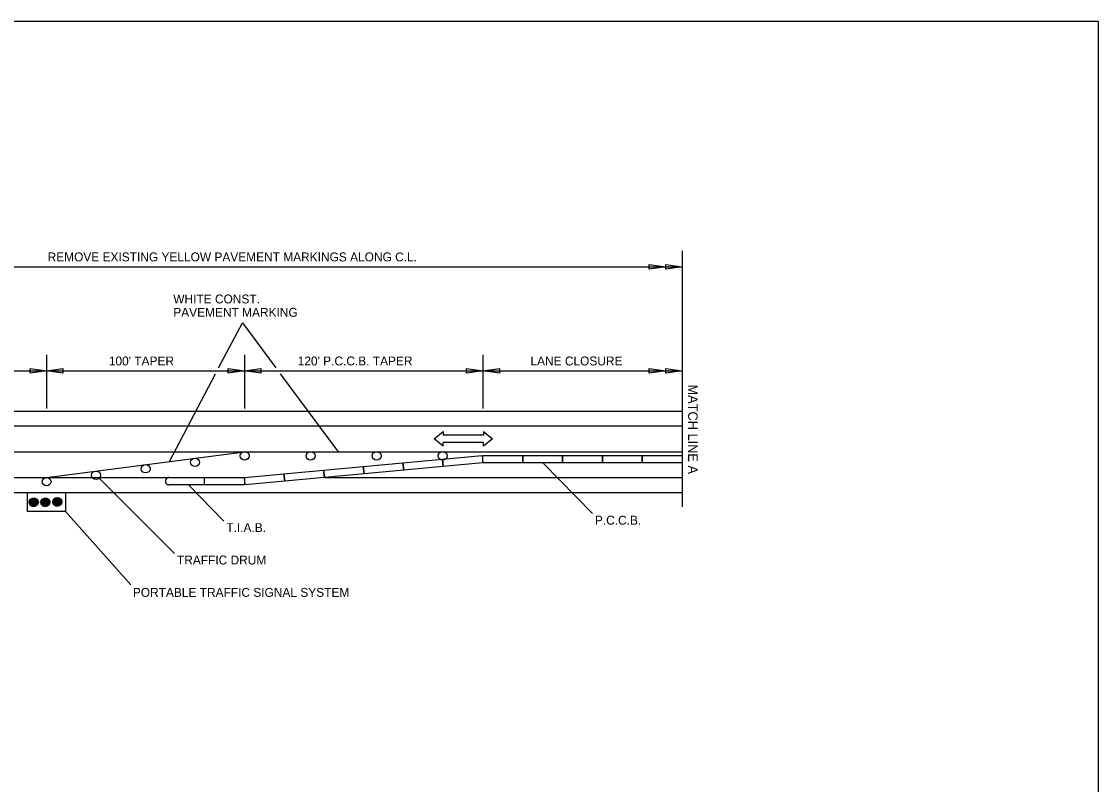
# Model space of a CAD drawing. Extents: x 1807779 to 1818251, y 673292 to 678849.
# Drawn here: x 1811645 to 1812351, y 676879 to 677379 of the extents above; entities that cross this region are included whole.
import ezdxf

# ---------------------------------------------------------------- set-up
doc = ezdxf.new("R2010")
doc.units = 0
for name, color, linetype in [('Default', 7, 'Continuous'), ('DSN_DRFT_Guideline-No-Plot', 7, 'Continuous'), ('R_MOT', 7, 'Continuous'), ('T_Vehicle Path Rt', 7, 'Continuous')]:
    doc.layers.add(name, color=color, linetype=linetype)

msp = doc.modelspace()

# ---------------------------------------------------------------- linework, layer by layer
at = {"layer": 'Default'}
for p, q in [((1812078.15, 677228.88), (1812078.15, 677061.26)), ((1811532.1, 677218.39), (1812078.15, 677218.39)), ((1812056.65, 677216.89), (1812056.65, 677219.9)), ((1812056.65, 677219.9), (1812067.4, 677218.39)), ((1812067.4, 677218.39), (1812056.65, 677216.89)), ((1812067.4, 677216.89), (1812067.4, 677219.9)), ((1812067.4, 677219.9), (1812078.15, 677218.39)), ((1812078.15, 677218.39), (1812067.4, 677216.89)), ((1811661.82, 677160.75), (1811661.82, 677125.58)), ((1811791.54, 677160.75), (1811791.54, 677125.58)), ((1811947.69, 677160.75), (1811947.69, 677125.58)), ((1811532.1, 677150.26), (1811661.82, 677150.26)), ((1811651.07, 677148.75), (1811651.07, 677151.76)), ((1811651.07, 677151.76), (1811661.82, 677150.26)), ((1811661.82, 677150.26), (1811651.07, 677148.75)), ((1811661.82, 677150.26), (1811672.57, 677151.76)), ((1811661.82, 677150.26), (1811791.54, 677150.26)), ((1811672.57, 677148.75), (1811661.82, 677150.26)), ((1811672.57, 677151.76), (1811672.57, 677148.75)), ((1811780.78, 677148.75), (1811780.78, 677151.76)), ((1811780.78, 677151.76), (1811791.54, 677150.26)), ((1811791.54, 677150.26), (1811780.78, 677148.75)), ((1811791.54, 677150.26), (1811802.29, 677151.76)), ((1811791.54, 677150.26), (1811947.69, 677150.26)), ((1811802.29, 677148.75), (1811791.54, 677150.26)), ((1811802.29, 677151.76), (1811802.29, 677148.75)), ((1811936.94, 677148.75), (1811936.94, 677151.76)), ((1811936.94, 677151.76), (1811947.69, 677150.26)), ((1811947.69, 677150.26), (1811936.94, 677148.75)), ((1811947.69, 677150.26), (1811958.44, 677151.76)), ((1811958.44, 677148.75), (1811947.69, 677150.26)), ((1811947.69, 677150.26), (1812078.15, 677150.26)), ((1811958.44, 677151.76), (1811958.44, 677148.75)), ((1812056.65, 677148.75), (1812056.65, 677151.76)), ((1812056.65, 677151.76), (1812067.4, 677150.26)), ((1812067.4, 677150.26), (1812056.65, 677148.75)), ((1812067.4, 677148.75), (1812067.4, 677151.76)), ((1812067.4, 677151.76), (1812078.15, 677150.26)), ((1812078.15, 677150.26), (1812067.4, 677148.75)), ((1810973.55, 677123.92), (1812078.15, 677123.92)), ((1811546.29, 677114.2), (1812078.15, 677114.2)), ((1811530.8, 677097.29), (1812078.15, 677097.29)), ((1811661.82, 677080.38), (1811791.54, 677097.29)), ((1812019.46, 677056.73), (1811986.83, 677090)), ((1811546.29, 677080.38), (1811791.39, 677080.38)), ((1811745.71, 677030.67), (1811696.26, 677079.88)), ((1811778.05, 677051.87), (1811754.85, 677075.52)), ((1811844.06, 677080.38), (1812078.15, 677080.38)), ((1810973.55, 677070.66), (1812078.15, 677070.66)), ((1811650.47, 677064.21), (1811653.53, 677061.36)), ((1811650.47, 677064.03), (1811653.34, 677061.36)), ((1811650.48, 677064.37), (1811653.71, 677061.37)), ((1811650.49, 677063.85), (1811653.14, 677061.37)), ((1811650.5, 677064.53), (1811653.87, 677061.38)), ((1811650.52, 677064.67), (1811654.03, 677061.41)), ((1811650.52, 677063.65), (1811652.93, 677061.4)), ((1811650.56, 677064.82), (1811654.18, 677061.44)), ((1811650.58, 677063.42), (1811652.69, 677061.45)), ((1811650.6, 677064.95), (1811654.33, 677061.47)), ((1811650.64, 677065.08), (1811654.47, 677061.52)), ((1811650.66, 677063.17), (1811652.42, 677061.54)), ((1811650.75, 677065.33), (1811654.73, 677061.62)), ((1811650.81, 677065.44), (1811654.85, 677061.67)), ((1811650.81, 677062.86), (1811652.08, 677061.68)), ((1811650.87, 677065.55), (1811654.97, 677061.73)), ((1811650.94, 677065.66), (1811655.09, 677061.8)), ((1811651.02, 677065.76), (1811655.2, 677061.87)), ((1811651.1, 677065.86), (1811655.3, 677061.94)), ((1811651.18, 677065.96), (1811655.41, 677062.02)), ((1811651.21, 677062.31), (1811651.5, 677062.05)), ((1811651.26, 677066.05), (1811655.5, 677062.1)), ((1811651.36, 677066.13), (1811655.6, 677062.18)), ((1811651.45, 677066.22), (1811655.69, 677062.27)), ((1811651.55, 677066.3), (1811655.77, 677062.36)), ((1811651.65, 677066.38), (1811655.86, 677062.46)), ((1811651.76, 677066.45), (1811655.93, 677062.56)), ((1811651.87, 677066.52), (1811656.01, 677062.66)), ((1811651.98, 677066.58), (1811656.08, 677062.77)), ((1811652.1, 677066.64), (1811656.14, 677062.88)), ((1811652.23, 677066.7), (1811656.2, 677062.99)), ((1811652.36, 677066.75), (1811656.26, 677063.11)), ((1811652.49, 677066.8), (1811656.31, 677063.24)), ((1811652.63, 677066.84), (1811656.35, 677063.37)), ((1811652.78, 677066.87), (1811656.39, 677063.51)), ((1811652.93, 677066.9), (1811656.42, 677063.65)), ((1811653.09, 677066.93), (1811656.45, 677063.8)), ((1811653.26, 677066.94), (1811656.46, 677063.95)), ((1811653.43, 677066.95), (1811656.47, 677064.12)), ((1811653.62, 677066.95), (1811656.47, 677064.29)), ((1811653.82, 677066.93), (1811656.45, 677064.48)), ((1811654.04, 677066.9), (1811656.42, 677064.68)), ((1811654.28, 677066.85), (1811656.36, 677064.91)), ((1811654.56, 677066.76), (1811656.27, 677065.17)), ((1811654.9, 677066.61), (1811656.11, 677065.49)), ((1811658.06, 677064.28), (1811661.2, 677061.36)), ((1811658.06, 677064.11), (1811661.01, 677061.36)), ((1811658.07, 677063.93), (1811660.82, 677061.37)), ((1811658.08, 677064.44), (1811661.37, 677061.37)), ((1811658.09, 677063.74), (1811660.61, 677061.39)), ((1811658.1, 677064.59), (1811661.53, 677061.39)), ((1811658.13, 677064.74), (1811661.69, 677061.42)), ((1811658.14, 677063.52), (1811660.38, 677061.43)), ((1811658.16, 677064.88), (1811661.84, 677061.45)), ((1811658.2, 677065.01), (1811661.98, 677061.49)), ((1811658.21, 677063.29), (1811660.13, 677061.5)), ((1811658.25, 677065.14), (1811662.12, 677061.54)), ((1811658.3, 677065.26), (1811662.25, 677061.59)), ((1811658.32, 677063.01), (1811659.83, 677061.6)), ((1811658.36, 677065.38), (1811662.37, 677061.64)), ((1811658.42, 677065.49), (1811662.49, 677061.7)), ((1811658.49, 677065.6), (1811662.61, 677061.76)), ((1811658.55, 677062.63), (1811659.42, 677061.81)), ((1811658.56, 677065.7), (1811662.72, 677061.83)), ((1811658.64, 677065.81), (1811662.83, 677061.9)), ((1811658.72, 677065.9), (1811662.94, 677061.97)), ((1811658.8, 677066), (1811663.04, 677062.05)), ((1811658.89, 677066.09), (1811663.13, 677062.13)), ((1811658.98, 677066.17), (1811663.23, 677062.22)), ((1811659.08, 677066.25), (1811663.31, 677062.31)), ((1811659.18, 677066.33), (1811663.4, 677062.4)), ((1811659.29, 677066.41), (1811663.48, 677062.5)), ((1811659.39, 677066.48), (1811663.56, 677062.6)), ((1811659.51, 677066.55), (1811663.63, 677062.71)), ((1811659.62, 677066.61), (1811663.69, 677062.82)), ((1811659.75, 677066.67), (1811663.76, 677062.93)), ((1811659.87, 677066.72), (1811663.82, 677063.05)), ((1811660, 677066.77), (1811663.87, 677063.17)), ((1811660.14, 677066.81), (1811663.92, 677063.3)), ((1811660.28, 677066.85), (1811663.96, 677063.43)), ((1811660.43, 677066.89), (1811663.99, 677063.57)), ((1811660.59, 677066.91), (1811664.02, 677063.71)), ((1811660.75, 677066.93), (1811664.04, 677063.86)), ((1811660.92, 677066.95), (1811664.06, 677064.02)), ((1811661.1, 677066.95), (1811664.06, 677064.19)), ((1811661.3, 677066.94), (1811664.05, 677064.37)), ((1811661.51, 677066.92), (1811664.03, 677064.57)), ((1811661.73, 677066.88), (1811663.98, 677064.78)), ((1811661.99, 677066.81), (1811663.91, 677065.02)), ((1811662.29, 677066.7), (1811663.8, 677065.3)), ((1811662.69, 677066.5), (1811663.58, 677065.68)), ((1811665.87, 677064.54), (1811669.01, 677061.62)), ((1811665.87, 677064.37), (1811668.83, 677061.61)), ((1811665.88, 677064.19), (1811668.63, 677061.62)), ((1811665.89, 677064.7), (1811669.18, 677061.63)), ((1811665.91, 677064.85), (1811669.34, 677061.65)), ((1811665.91, 677063.99), (1811668.42, 677061.64)), ((1811665.94, 677064.99), (1811669.5, 677061.68)), ((1811665.95, 677063.78), (1811668.2, 677061.69)), ((1811665.97, 677065.13), (1811669.65, 677061.71)), ((1811666.02, 677065.27), (1811669.79, 677061.75)), ((1811666.02, 677063.54), (1811667.94, 677061.75)), ((1811666.06, 677065.39), (1811669.93, 677061.79)), ((1811666.12, 677065.52), (1811670.06, 677061.84)), ((1811666.14, 677063.26), (1811667.64, 677061.86)), ((1811666.17, 677065.63), (1811670.19, 677061.9)), ((1811666.24, 677065.75), (1811670.31, 677061.95)), ((1811666.3, 677065.86), (1811670.42, 677062.02)), ((1811666.36, 677062.88), (1811667.23, 677062.07)), ((1811666.38, 677065.96), (1811670.54, 677062.08)), ((1811666.45, 677066.06), (1811670.65, 677062.15)), ((1811666.53, 677066.16), (1811670.75, 677062.23)), ((1811666.62, 677066.25), (1811670.85, 677062.31)), ((1811666.7, 677066.34), (1811670.95, 677062.39)), ((1811666.8, 677066.43), (1811671.04, 677062.48)), ((1811666.89, 677066.51), (1811671.13, 677062.57)), ((1811666.99, 677066.59), (1811671.21, 677062.66)), ((1811667.1, 677066.66), (1811671.29, 677062.76)), ((1811667.21, 677066.73), (1811671.37, 677062.86)), ((1811667.32, 677066.8), (1811671.44, 677062.96)), ((1811667.44, 677066.86), (1811671.51, 677063.07)), ((1811667.56, 677066.92), (1811671.57, 677063.18)), ((1811667.68, 677066.98), (1811671.63, 677063.3)), ((1811667.82, 677067.03), (1811671.68, 677063.43)), ((1811667.95, 677067.07), (1811671.73, 677063.55)), ((1811668.09, 677067.11), (1811671.77, 677063.69)), ((1811668.24, 677067.14), (1811671.81, 677063.82)), ((1811668.4, 677067.17), (1811671.83, 677063.97)), ((1811668.56, 677067.19), (1811671.86, 677064.12)), ((1811668.73, 677067.2), (1811671.87, 677064.28)), ((1811668.92, 677067.21), (1811671.87, 677064.45)), ((1811669.11, 677067.2), (1811671.86, 677064.63)), ((1811669.32, 677067.17), (1811671.84, 677064.82)), ((1811669.54, 677067.13), (1811671.8, 677065.04)), ((1811669.8, 677067.07), (1811671.73, 677065.27)), ((1811670.1, 677066.96), (1811671.61, 677065.55)), ((1811670.51, 677066.75), (1811671.39, 677065.93))]:
    msp.add_line(p, q, dxfattribs=at)
for points in [[(1811774.57, 677152.2), (1811790.08, 677181.73), (1811812.06, 677152.2)], [(1811742.35, 677090.88), (1811772.53, 677148.31)], [(1811814.96, 677148.31), (1811852.94, 677097.29)], [(1811791.54, 677097.29), (1812078.15, 677097.29)], [(1811717.07, 677010.05), (1811674.33, 677058.03)]]:
    msp.add_lwpolyline(points, dxfattribs=at)
msp.add_lwpolyline([(1811674.33, 677070.66), (1811674.33, 677058.03), (1811649.31, 677058.03), (1811649.31, 677070.66)], close=True, dxfattribs=at)
for centre, major_axis in [((1811791.54, 677094.56), (-2.94, 0)), ((1811834.76, 677094.56), (-2.94, 0)), ((1811877.99, 677094.56), (-2.94, 0)), ((1811921.21, 677094.56), (-2.94, 0)), ((1811759.11, 677090.33), (-2.94, 0)), ((1811694.25, 677081.88), (-2.94, 0)), ((1811726.68, 677086.1), (-2.94, 0)), ((1811661.82, 677077.65), (-2.94, 0)), ((1811653.47, 677064.15), (-3, 0)), ((1811661.06, 677064.15), (-3, 0)), ((1811668.87, 677064.41), (-3, 0))]:
    msp.add_ellipse(centre, major_axis=major_axis, ratio=0.93178, dxfattribs=at)
at = {"layer": 'DSN_DRFT_Guideline-No-Plot'}
msp.add_lwpolyline([(1810700.85, 676379.88), (1812350.85, 676379.88), (1812350.85, 677378.94), (1810700.85, 677378.94)], close=True, dxfattribs=at)
at = {"layer": 'R_MOT'}
for p, q in [((1811915.83, 677105.74), (1811921.55, 677110.61)), ((1811921.55, 677110.61), (1811921.55, 677108.18)), ((1811948.14, 677110.61), (1811953.87, 677105.74)), ((1811948.14, 677110.61), (1811948.14, 677108.18)), ((1811921.55, 677100.88), (1811915.83, 677105.74)), ((1811948.14, 677108.18), (1811921.55, 677108.18)), ((1811948.14, 677103.31), (1811921.55, 677103.31)), ((1811921.55, 677100.88), (1811921.55, 677103.31)), ((1811953.87, 677105.74), (1811948.14, 677100.88)), ((1811948.14, 677100.88), (1811948.14, 677103.31))]:
    msp.add_line(p, q, dxfattribs=at)
at = {"layer": 'T_Vehicle Path Rt'}
for p, q in [((1811742.26, 677080.38), (1811765.29, 677080.38)), ((1811765.29, 677075.52), (1811742.26, 677075.52)), ((1811765.29, 677075.52), (1811765.29, 677080.38))]:
    msp.add_line(p, q, dxfattribs=at)
for points in [[(1811869.28, 677087.61), (1811895.24, 677090.02), (1811895.76, 677085.18), (1811869.8, 677082.77)], [(1811895.24, 677090.02), (1811921.21, 677092.43), (1811921.73, 677087.59), (1811895.76, 677085.18)], [(1811921.21, 677092.43), (1811947.17, 677094.84), (1811947.69, 677090), (1811921.73, 677087.59)], [(1811947.69, 677094.86), (1811973.78, 677094.86), (1811973.78, 677090), (1811947.69, 677090)], [(1811973.78, 677094.86), (1811999.88, 677094.86), (1811999.88, 677090), (1811973.78, 677090)], [(1811999.88, 677094.86), (1812025.97, 677094.86), (1812025.97, 677090), (1811999.88, 677090)], [(1812025.97, 677094.86), (1812052.06, 677094.86), (1812052.06, 677090), (1812025.97, 677090)], [(1812052.06, 677094.86), (1812078.15, 677094.86), (1812078.15, 677090), (1812052.06, 677090)], [(1811791.39, 677080.38), (1811817.35, 677082.79), (1811817.87, 677077.95), (1811791.9, 677075.55)], [(1811817.35, 677082.79), (1811843.32, 677085.2), (1811843.83, 677080.36), (1811817.87, 677077.95)], [(1811843.32, 677085.2), (1811869.28, 677087.61), (1811869.8, 677082.77), (1811843.83, 677080.36)], [(1811765.29, 677080.38), (1811791.39, 677080.38), (1811791.39, 677075.52), (1811765.29, 677075.52)]]:
    msp.add_lwpolyline(points, close=True, dxfattribs=at)
msp.add_ellipse((1811742.26, 677077.95), major_axis=(-2.61, 0), ratio=0.93178, start_param=4.712389, end_param=7.853982, dxfattribs=at)

# ---------------------------------------------------------------- texts
at = {"layer": 'Default'}
for s, p in [('REMOVE EXISTING YELLOW PAVEMENT MARKINGS ALONG C.L.', (1811662.53, 677221.9)), ('WHITE CONST.', (1811744.84, 677194.37)), ('PAVEMENT MARKING', (1811744.84, 677185.62)), ("100' TAPER", (1811702.64, 677153.77)), ("120' P.C.C.B. TAPER", (1811826.35, 677153.77)), ('LANE CLOSURE', (1811978.8, 677153.77)), ('P.C.C.B.', (1812021.01, 677049.51)), ('T.I.A.B.', (1811779.6, 677044.65)), ('TRAFFIC DRUM', (1811747.26, 677023.45)), ('PORTABLE TRAFFIC SIGNAL SYSTEM', (1811718.37, 677002.25))]:
    msp.add_text(s, height=5.835, dxfattribs=at).set_placement(p)
msp.add_text('MATCH LINE A', height=6.2623, rotation=270, dxfattribs=at).set_placement((1812082.07, 677141.3))

doc.saveas('drawing.dxf')
